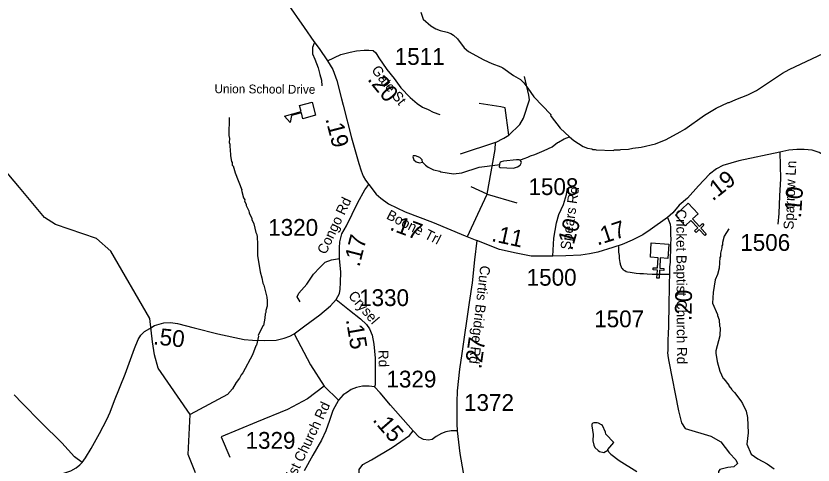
# Model space of a CAD drawing. Extents: x 1248089 to 1457196, y 820910 to 988753.
# Drawn here: x 1350937 to 1356872, y 883736 to 887081 of the extents above; entities that cross this region are included whole.
import ezdxf

# ---------------------------------------------------------------- set-up
doc = ezdxf.new("R2010")
doc.units = 0
for name, color, linetype in [('Exist Cultural Church CELL', 7, 'Continuous'), ('Exist Cultural Educational Facility High CELL', 7, 'Continuous'), ('Exist Hydrographic Creek Single Shore', 7, 'Continuous'), ('Exist Hydrographic Misc Water Feature', 7, 'Continuous'), ('Exist Road Non-System Type 51', 7, 'Continuous'), ('Exist Road Non-System Type 51 Label', 7, 'Continuous'), ('Exist Road Secondary Type 51 Attributed', 7, 'Continuous'), ('Exist Road Secondary Type 51 Label', 7, 'Continuous'), ('Prop GRAU CAT1 Cell', 7, 'Continuous'), ('Prop Lane Lines', 7, 'Continuous')]:
    doc.layers.add(name, color=color, linetype=linetype)

msp = doc.modelspace()

# ---------------------------------------------------------------- linework, layer by layer
at = {"layer": 'Exist Cultural Church CELL'}
for points in [[(1356015.6, 885607.5), (1355973.9, 885568.8), (1356025.6, 885512.9), (1356049.1, 885534.6), (1356059.9, 885522.9), (1356036.4, 885501.2), (1356077.3, 885457), (1356065.5, 885446.1), (1356024.7, 885490.3), (1356001.2, 885468.6), (1355990.3, 885480.3), (1356013.8, 885502), (1355962.1, 885557.9), (1355919.7, 885518.8), (1355847.4, 885597), (1355943.3, 885685.7)], [(1355791.6, 885275.5), (1355734.8, 885279), (1355730, 885203), (1355761.9, 885201), (1355760.9, 885185), (1355729, 885187), (1355725.2, 885127), (1355709.2, 885128), (1355713, 885188.1), (1355681.1, 885190.1), (1355682.1, 885206), (1355714, 885204), (1355718.8, 885280), (1355661.3, 885283.7), (1355667.9, 885390), (1355798.3, 885381.8)]]:
    msp.add_lwpolyline(points, close=True, dxfattribs=at)
at = {"layer": 'Exist Cultural Educational Facility High CELL'}
msp.add_lwpolyline([(1353168.8, 886341.1), (1353074.3, 886315.3), (1353062.2, 886359.7), (1352989.8, 886340), (1352978.8, 886288.2), (1352935.7, 886335.2), (1353059.7, 886369), (1353047.6, 886413.4), (1353142.1, 886439.2)], close=True, dxfattribs=at)
at = {"layer": 'Exist Hydrographic Creek Single Shore'}
for points in [[(1351935.4, 884827.3), (1351644, 885329.8), (1351538, 885423.8), (1351232, 885528.5), (1351150, 885579.3), (1350963, 885803.1), (1350802.9, 885992.3)], [(1352275, 883679), (1352220.1, 883814.7), (1352235, 884113.1), (1351996.8, 884457.3), (1351968.9, 884556.9), (1351955, 884653.8), (1351935.4, 884827.3)]]:
    msp.add_lwpolyline(points, dxfattribs=at)
at = {"layer": 'Exist Hydrographic Misc Water Feature'}
for points in [[(1353951.4, 887108.6), (1353970.2, 887056.1), (1354025.2, 887006.9), (1354064.6, 886986), (1354096.4, 886973.3), (1354148.1, 886960), (1354175.9, 886949.4), (1354195.6, 886937), (1354225, 886910.3), (1354273.5, 886843.1), (1354306.9, 886816.4), (1354421.2, 886753.8), (1354481.2, 886725.6), (1354546.4, 886703), (1354562.2, 886694.6), (1354640.9, 886636.8), (1354694.3, 886607.5), (1354717.7, 886583), (1354748.9, 886542.3), (1354793.4, 886477.3), (1354918.5, 886346.4), (1354918.4, 886338.4), (1354922.2, 886332.4), (1354990.3, 886244.8), (1355058.7, 886181)], [(1355058.7, 886181), (1355090.2, 886152.5), (1355161.3, 886108.9), (1355192.9, 886096.1), (1355224.9, 886091.4), (1355232.8, 886087.2), (1355248.8, 886086.9), (1355256.7, 886082.7), (1355384.7, 886079.7), (1355392.8, 886083.6), (1355432.8, 886082.7), (1355440.7, 886086.5), (1355496.8, 886089.3), (1355529, 886096.5), (1355593.2, 886103), (1355697.8, 886128.6), (1355778.5, 886160.8), (1355883.8, 886218.4), (1355916.2, 886237.6), (1356062.5, 886342.3), (1356151.7, 886394.3), (1356240.6, 886436.2), (1356248.6, 886436), (1356297, 886459), (1356385.8, 886492.9), (1356450.5, 886525.4), (1356645.4, 886655), (1356694, 886681.9), (1356952.8, 886804)], [(1352525.9, 886325.1), (1352523, 886191.2), (1352526.4, 886169.1), (1352525.8, 886139.1), (1352529.5, 886125.1), (1352529, 886103), (1352532.7, 886089), (1352535.6, 886038.9), (1352542.6, 885996.7), (1352546.4, 885988.7), (1352546.2, 885976.7), (1352548.1, 885968.6), (1352553.9, 885964.5), (1352569.8, 885911.4), (1352618, 885787), (1352616, 885783.4), (1352632.7, 885726.6), (1352640.4, 885710.5), (1352640.1, 885702.5), (1352651.6, 885678.2), (1352651.4, 885670.2), (1352670.5, 885629.9), (1352674.2, 885613.8), (1352693.3, 885573.3), (1352693.1, 885565.3), (1352708.4, 885533), (1352723, 885468.6), (1352730.6, 885452.5), (1352734.3, 885436.4), (1352737, 885380.3), (1352734.9, 885296.3), (1352754.5, 885175.9), (1352767.5, 885131.6), (1352774.6, 885091.5), (1352782.2, 885075.3), (1352804.3, 884986.8), (1352807.7, 884958.7), (1352806.8, 884918.7), (1352798, 884887), (1352797.7, 884871), (1352793.5, 884863.1), (1352790.9, 884831.1), (1352779.6, 884775.3), (1352774.5, 884772.5), (1352742, 884700.1), (1352743.2, 884695.5), (1352728.3, 884628.5), (1352723.1, 884623.2), (1352698.8, 884557.2), (1352627.7, 884422.8), (1352615.4, 884407.1), (1352602.9, 884383.3), (1352578.2, 884352), (1352549.1, 884304.6), (1352512.2, 884261.4), (1352235, 884113.1)], [(1354692.4, 886006.8), (1354701.6, 886010.9), (1354720.6, 886018.9), (1354747.5, 886030.3), (1354768.7, 886039), (1354800, 886049.2), (1354869.2, 886078), (1354929.2, 886106.2), (1354969.9, 886139.3), (1354977.9, 886141), (1355018.5, 886166.2), (1355058.7, 886181)], [(1353964.6, 885992.3), (1353961, 886008.3), (1353945.4, 886026.7), (1353911.7, 886039.4), (1353895.7, 886037.8), (1353891.5, 886032), (1353899, 886009.7), (1353916.7, 885995.4), (1353942.5, 885986.7), (1353964.6, 885992.3)], [(1353964.6, 885992.3), (1353986.1, 885969.7), (1354005.8, 885955.3), (1354045.4, 885934.4), (1354093.1, 885925.3), (1354101, 885921.1), (1354194.8, 885905.2), (1354256.9, 885913.5), (1354385.9, 885954.7), (1354522.2, 885971.5), (1354536.3, 885974.8)], [(1354536.3, 885974.8), (1354535.9, 885957.2), (1354543.7, 885951), (1354641.7, 885946.8), (1354656.9, 885951.5), (1354670.3, 885958.1), (1354690.2, 885969.6), (1354698.5, 885983.5), (1354700.6, 885991.5), (1354698.8, 885997.5), (1354692.4, 886006.8)], [(1354692.4, 886006.8), (1354683.8, 886009.1), (1354663, 886008.3), (1354566.8, 885998.4), (1354550.7, 885994.8), (1354542.6, 885989), (1354536.4, 885979.2), (1354536.3, 885974.8)], [(1356243.7, 885496.2), (1356210.5, 885440.9), (1356197.5, 885393.2), (1356197.1, 885377.2), (1356192.9, 885369.3), (1356192.6, 885353.3), (1356183.7, 885313.6), (1356183.1, 885289.6), (1356178.9, 885281.7), (1356173.2, 885201.8), (1356160.2, 885154), (1356143.3, 885114.5), (1356127.7, 885021), (1356123.5, 884942.9), (1356161.6, 884858), (1356161.4, 884850), (1356172.7, 884817.7), (1356175.7, 884769.8), (1356179.4, 884761.7), (1356178, 884697.7), (1356147.6, 884586.3), (1356147.3, 884570.4), (1356157.8, 884506.2), (1356178.2, 884435.3), (1356203, 884381.1), (1356208.2, 884378.8), (1356245.9, 884332.1), (1356245.8, 884326.1), (1356267.2, 884299.6), (1356269.1, 884293.6), (1356286.7, 884275.2), (1356333.3, 884214.1), (1356346.9, 884193.8), (1356373.6, 884137.2), (1356384.5, 884089), (1356390, 883976.8), (1356379.6, 883891.5), (1356410.5, 883816.4), (1356461.7, 883781.2), (1356530.9, 883745.6), (1356582, 883708.5)], [(1355343.1, 883846.7), (1355343.2, 883852.8), (1355388.1, 883904), (1355329.7, 883965), (1355326.1, 883981.1), (1355303.2, 884029.6), (1355297.3, 884035.8), (1355275.6, 884048.3), (1355263.7, 884050.5), (1355239.7, 884051.2), (1355231.6, 884047.3), (1355225.4, 884041.4), (1355225.1, 884027.5), (1355233.7, 883963.3), (1355232.6, 883915.3), (1355239.9, 883883.1), (1355247.6, 883866.9), (1355271.1, 883844.4), (1355283, 883838.1), (1355314.7, 883829.4), (1355343.1, 883846.7)], [(1355343.1, 883846.7), (1355350.8, 883832.6), (1355366.4, 883816.2), (1355427.4, 883770.9), (1355559.6, 883687.8)]]:
    msp.add_lwpolyline(points, dxfattribs=at)
at = {"layer": 'Exist Road Non-System Type 51'}
for p, q in [((1354508.2, 886137.5), (1354244.4, 886051.4)), ((1354445.7, 885752.4), (1354326.5, 885809.1)), ((1354445.7, 885752.4), (1354666.6, 885687.8))]:
    msp.add_line(p, q, dxfattribs=at)
for points in [[(1353157.3, 886879.2), (1353145.6, 886846.4), (1353145.6, 886798.4), (1353162.1, 886758.3), (1353187.8, 886694), (1353200.6, 886644.8), (1353212.3, 886603.8), (1353215.9, 886561.6)], [(1354606, 886192.3), (1354689.9, 886271.7), (1354717.3, 886318.6), (1354760.3, 886455.6), (1354756.3, 886490.8), (1354723.1, 886629.7)], [(1354606, 886192.3), (1354578.5, 886396.9), (1354547.2, 886404.7), (1354386.9, 886428.2)], [(1354508.2, 886137.5), (1354568.8, 886170.7), (1354606, 886192.3)], [(1354445.7, 885752.4), (1354506.3, 886086.9), (1354508.2, 886137.5)], [(1354299.1, 885437.5), (1354377.3, 885605.7), (1354445.7, 885752.4)], [(1355422.9, 885363.8), (1355424.1, 885321.7), (1355427.6, 885297.6), (1355429.1, 885273.6), (1355434.5, 885243.4), (1355436.4, 885237.4), (1355436.3, 885231.4), (1355445.8, 885205.2), (1355449.7, 885199.1), (1355457.5, 885190.9), (1355469.4, 885184.7), (1355481.3, 885178.5), (1355491.2, 885174.3), (1355509.2, 885171.9), (1355525.1, 885169.6), (1355555, 885165), (1355583, 885162.4), (1355609, 885161.9), (1355637, 885159.3), (1355673, 885158.6), (1355697, 885158.1), (1355725, 885157.6), (1355749, 885157.1), (1355777, 885156.5), (1355803.1, 885158)], [(1353053.3, 884950.7), (1353032, 884988.5), (1353043.8, 885016.9), (1353102.9, 885083.2), (1353152.6, 885156.6), (1353199.9, 885208.6), (1353240.1, 885246.5), (1353287.4, 885265.4), (1353345.1, 885273.8)], [(1353007.7, 884712.4), (1353131.3, 884483), (1353233, 884324.4)], [(1355797.2, 884508.1), (1355870.1, 884138.8), (1355891.4, 884051.3), (1355919.8, 884008.7), (1356111.3, 883951.9), (1356184.7, 883909.3), (1356250.9, 883824.1), (1356295.8, 883774.4), (1356310, 883748.3), (1356281.6, 883722.3), (1356236.7, 883717.6), (1356177.6, 883703.4), (1356168.1, 883686.8), (1356165.7, 883618.2), (1356210.7, 883563.7), (1356343, 883443.6), (1356444.7, 883417.6), (1356574.8, 883377.3), (1356615, 883358.4), (1356648.1, 883315.8), (1356669.4, 883268.5), (1356716.3, 883198.4)], [(1353233, 884324.4), (1353107.6, 884229.8), (1352958.6, 884149.3), (1352729.2, 884054.6), (1352465.2, 883945.3), (1352529.7, 883794.7)], [(1353233, 884324.4), (1353340.1, 884220.2)], [(1353464.7, 883328.4), (1353488.3, 883397), (1353507.2, 883477.5), (1353507.2, 883574.5), (1353493, 883655), (1353493, 883702.3), (1353519.1, 883740.2), (1353585.3, 883775.7), (1353739, 883865.6), (1353866.4, 883957.1), (1353894.3, 883990)]]:
    msp.add_lwpolyline(points, dxfattribs=at)
at = {"layer": 'Exist Road Secondary Type 51 Attributed'}
for points in [[(1352445.8, 888547.9), (1352485.8, 888423), (1352535.7, 888247.1), (1352588.6, 888065.3), (1352696.8, 887728.1), (1352717.8, 887680.9), (1352765.6, 887558.4), (1352806.4, 887461.3), (1352864.1, 887348.6), (1352897.9, 887275.4), (1352951.4, 887183.8), (1353083.3, 886994.1), (1353156.1, 886890.8), (1353194.5, 886839.6), (1353256.2, 886747.5)], [(1353256.2, 886747.5), (1353357.1, 886794.1), (1353424.6, 886811), (1353472.5, 886820.9), (1353530.2, 886825.1), (1353565.3, 886825.1), (1353596.3, 886822.3), (1353617.4, 886805.4), (1353638.5, 886768.7), (1353697.6, 886682.8), (1353753.9, 886613.8), (1353803.2, 886546.2), (1353873.5, 886473), (1353924.2, 886427.9), (1353965, 886401.2), (1354005.8, 886382.9), (1354043.4, 886364.9), (1354094.5, 886347.9)], [(1353256.2, 886747.5), (1353297.6, 886681.2), (1353327.2, 886601.2), (1353360.2, 886463.4), (1353372.9, 886416.9), (1353436.2, 886173.3), (1353491, 885982.5), (1353507.9, 885927.6), (1353523.4, 885888.1), (1353540.3, 885858.6), (1353564.2, 885824.8)], [(1358458.2, 885687.2), (1358394.3, 885767.8), (1358333.6, 885827.4), (1358266.3, 885862.7), (1358210.1, 885891.4), (1358150.5, 885908), (1358100.9, 885912.4), (1358055.7, 885912.4), (1357981, 885904.6), (1357927.7, 885892.5), (1357632.1, 885796.5), (1357473.8, 885748), (1357439.6, 885745.8), (1357380.1, 885746.9), (1357343.7, 885756.8), (1357273.1, 885787.7), (1357171.6, 885860.6), (1356981.3, 886024.5), (1356917.3, 886064.2), (1356866.5, 886081.9), (1356804.8, 886085.2), (1356750.7, 886086.3), (1356691.2, 886081.9), (1356625.5, 886065.4)], [(1356625.5, 886065.4), (1356318.3, 886002.2), (1356200.3, 885968), (1356152.9, 885942.6), (1356101.1, 885901.8), (1356018.3, 885816.8), (1355938.3, 885724.8), (1355875.4, 885671.8), (1355828, 885615.5), (1355787.2, 885579.1)], [(1356625.5, 886065.4), (1356629.9, 885868.9), (1356621.1, 885740.8), (1356616.7, 885610.6), (1356610.1, 885531.1)], [(1353322.3, 884969.2), (1353345.3, 885014.2), (1353350.9, 885046.6), (1353353.8, 885095.9), (1353355.2, 885171.9), (1353345.1, 885273.8), (1353345.1, 885352.7), (1353347.9, 885397.7), (1353363.4, 885458.3), (1353397.2, 885517.4), (1353483, 885692.1), (1353533.7, 885785), (1353564.2, 885824.8)], [(1353564.2, 885824.8), (1353620.4, 885753.2), (1353652.8, 885723.6), (1353711.9, 885681.3), (1353834.3, 885622.2), (1354038.3, 885546.2), (1354281.8, 885443.4), (1354367.6, 885409.6)], [(1354934.3, 885291.7), (1354943.1, 885426.9), (1354960.7, 885539.4), (1354978.4, 885601.3), (1355013.7, 885676.3), (1355035.7, 885751.4), (1355042.8, 885799.3)], [(1355787.2, 885579.1), (1355658.6, 885489.1), (1355603.4, 885451.5), (1355525.1, 885411.8), (1355451.2, 885378.7), (1355380.6, 885355.5), (1355269.2, 885321.3), (1355208.6, 885308), (1355142.4, 885300.3), (1355032.1, 885293.7), (1354934.3, 885291.7)], [(1355787.2, 885579.1), (1355808.5, 885530.1), (1355810, 885504.1), (1355810.9, 885448), (1355812.3, 885420), (1355811.6, 885382), (1355810.8, 885341.9), (1355810.3, 885317.9), (1355807.9, 885300), (1355807.3, 885268), (1355806.9, 885248), (1355804.1, 885212), (1355803.1, 885158), (1355801.7, 885088), (1355801.1, 885058), (1355800.2, 885016), (1355799.4, 884975.9), (1355798.4, 884925.9), (1355797.9, 884899.9), (1355797.4, 884877.9), (1355796.5, 884829.9), (1355795.7, 884791.9), (1355795.1, 884759.9), (1355794.3, 884723.9), (1355794, 884707.9), (1355791.3, 884673.9), (1355790.7, 884641.9), (1355790.2, 884617.9), (1355789.7, 884589.9), (1355789.3, 884571.9), (1355792.9, 884533.7), (1355797.2, 884508.1)], [(1354367.6, 885409.6), (1354351.2, 885265.2), (1354332.9, 885092), (1354311.8, 884945.5), (1354256.9, 884566.1), (1354238.6, 884450.7), (1354221.8, 884288.7), (1354218.9, 884204.9), (1354218.9, 884043), (1354222.1, 883991.4)], [(1354934.3, 885291.7), (1354772.1, 885292.9), (1354660.7, 885313.8), (1354538.3, 885340.3), (1354367.6, 885409.6)], [(1351968.6, 884774.2), (1352038.9, 884795.3), (1352088.2, 884796.8), (1352140.2, 884791.1), (1352264, 884758.7), (1352439.9, 884713.7), (1352637.7, 884671.5), (1352699.6, 884665.9), (1352786.8, 884664.5), (1352874.1, 884667.3), (1352933.2, 884680), (1352975.4, 884696.9), (1353007.7, 884712.4), (1353087.9, 884772.9), (1353199.1, 884854.6), (1353278.7, 884921.7), (1353322.3, 884969.2)], [(1353322.3, 884969.2), (1353421.6, 884889.7), (1353503.2, 884824.9), (1353546.8, 884782.6), (1353570.7, 884750.3), (1353590.4, 884703.8), (1353601.7, 884637.6), (1353611.4, 884531), (1353612.9, 884378.9), (1353612.8, 884334.3), (1353607.2, 884317.4)], [(1351431.5, 883754.8), (1351455.4, 883790), (1351497.6, 883860.4), (1351559.5, 883970.2), (1351613, 884075.8), (1351638.3, 884129.4), (1351670.7, 884216.7), (1351750.7, 884413), (1351821.1, 884604.5), (1351847.5, 884671.4), (1351867.2, 884703.8), (1351894, 884730.6), (1351933.4, 884753.1), (1351968.6, 884774.2)], [(1353607.2, 884317.4), (1353568.1, 884323), (1353517.4, 884323), (1353472.4, 884313.1), (1353434.4, 884297.6), (1353404.8, 884279.3), (1353372.5, 884258.2), (1353340.1, 884220.2), (1353296.5, 884142.7), (1353271.2, 884068.1), (1353244.4, 883992.1), (1353213.5, 883921.6), (1353148.7, 883810.4), (1353084.4, 883694.1)], [(1354222.1, 883991.4), (1354178.5, 883990), (1354139.1, 883984.4), (1354106.7, 883970.3), (1354065.9, 883947.7), (1354036.4, 883926.6), (1354008.2, 883922.4), (1353971.6, 883926.6), (1353939.3, 883943.5), (1353894.3, 883990), (1353726.8, 884182.9), (1353648, 884274.5), (1353607.2, 884317.4)], [(1351431.5, 883754.8), (1351374.5, 883796.6), (1351279, 883901.8), (1351125.6, 884052.5), (1350984.9, 884197.5), (1350923, 884258.1)], [(1354222.1, 883991.4), (1354242.6, 883822.2), (1354268.1, 883679.5), (1354296.1, 883562.3), (1354313.9, 883485.9), (1354369.9, 883322.8), (1354410.6, 883220.9)], [(1349824, 882934.3), (1349891.5, 882987.3), (1350064.3, 883137.5), (1350227.5, 883264.1), (1350263.8, 883286.9), (1350338.1, 883314.2), (1350430.6, 883350.6), (1350698.8, 883452.2), (1350946.6, 883559.4), (1351090.6, 883614), (1351180, 883638.3), (1351278.6, 883670.2), (1351345.3, 883692.9), (1351386.2, 883715.7), (1351413.5, 883736.9), (1351431.5, 883754.8)]]:
    msp.add_lwpolyline(points, dxfattribs=at)

# ---------------------------------------------------------------- texts
at = {"layer": 'Exist Road Non-System Type 51 Label'}
msp.add_text('Union School Drive', height=65.617, rotation=359.61215, dxfattribs=at).set_placement((1352415.4, 886506))
at = {"layer": 'Exist Road Secondary Type 51 Label'}
for s, rotation, p in [('Gate St', 308.26739, (1353580.2, 886675.9)), ('Sparrow Ln', 87.64544, (1356726.4, 885489)), ('Spears Rd', 81.84306, (1355064.3, 885335.8)), ('Congo Rd', 64.69831, (1353244.2, 885299.6)), ('Boone Trl', 332.89712, (1353689.7, 885573.9)), ('Cricket Baptist Church Rd', 270.24725, (1355853.4, 885640.3)), ('Curtis Bridge Rd', 263.36859, (1354395.1, 885225)), ('Crysel', 310.57161, (1353406.9, 884994.2)), (' Rd', 272.04826, (1353633.4, 884619.9)), ('Union Methodist Church Rd', 64.29997, (1352745, 883074.2))]:
    msp.add_text(s, height=75, rotation=rotation, dxfattribs=at).set_placement(p)
at = {"layer": 'Prop GRAU CAT1 Cell'}
for s, rotation, p in [('.20', 309.20337, (1353550.3, 886607.6)), ('.19', 284.56923, (1353240.4, 886314.4)), ('.19', 38.23354, (1356124.4, 885698.4)), ('.10', 86.05825, (1356781.9, 885573.3)), ('.17', 339.55907, (1353714.2, 885490)), ('.10', 74.06716, (1355077.3, 885328.2)), ('.17', 18.17972, (1355267, 885370)), ('.11', 347.79011, (1354472.5, 885404.9)), ('.17', 75.66122, (1353493.8, 885206.9)), ('.20', 88.77273, (1355966.5, 884808.5)), ('.15', 279.65254, (1353393, 884819.3)), ('.50', 353.82471, (1351955.7, 884635.9)), ('.27', 81.77582, (1354400.6, 884447.3)), ('.15', 310.95526, (1353587.7, 884070))]:
    msp.add_text(s, height=125, rotation=rotation, dxfattribs=at).set_placement(p)
at = {"layer": 'Prop Lane Lines'}
for s, p in [('1511', (1353757.3, 886716.7)), ('1508', (1354753.1, 885747)), ('1320', (1352815.3, 885443.5)), ('1506', (1356329.9, 885331.2)), ('1500', (1354739.6, 885072)), ('1330', (1353492.3, 884920.2)), ('1507', (1355242.7, 884762.3)), ('1329', (1353695.8, 884313.8)), ('1372', (1354273.4, 884139.1)), ('1329', (1352646.7, 883857.4))]:
    msp.add_text(s, height=125, dxfattribs=at).set_placement(p)

doc.saveas('drawing.dxf')
